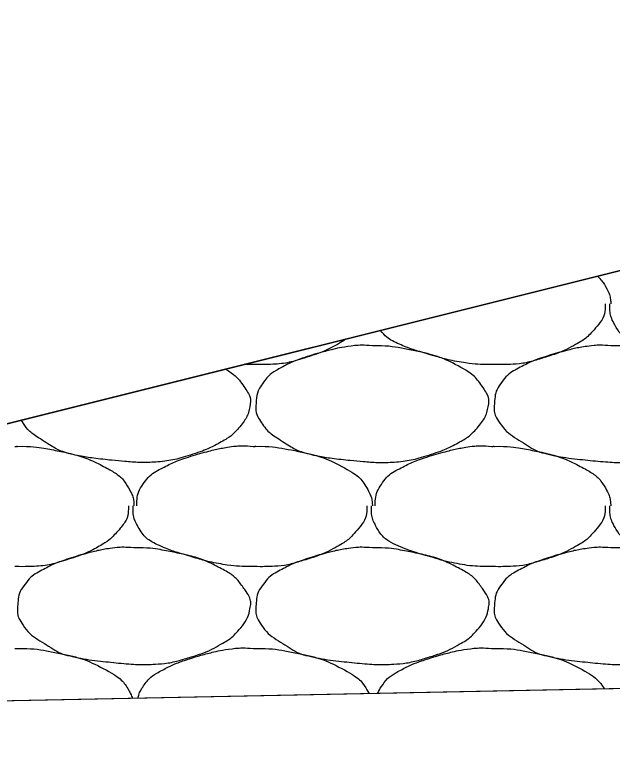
# Model space of a CAD drawing. Extents: x 1373719 to 1374161, y 379835 to 380167.
# Drawn here: x 1373946.917 to 1373948.072, y 380112.231 to 380113.661 of the extents above; entities that cross this region are included whole.
import ezdxf

# ---------------------------------------------------------------- set-up
doc = ezdxf.new("R2010")
doc.units = 0
doc.layers.add('Aggregate Base Course', color=7, linetype='Continuous')
doc.layers.add('SIGNATURE', color=7, linetype='Continuous')

msp = doc.modelspace()

# ---------------------------------------------------------------- linework, layer by layer
for p, q in [((1373950.0231, 380113.6504), (1373934.0197, 380109.6495)), ((1373955.0445, 380112.4971), (1373944.5723, 380112.2877))]:
    msp.add_line(p, q)
at = {"layer": 'Aggregate Base Course'}
for points, degree in [([(1373948.0435, 380113.1555), (1373948.0508, 380113.1484), (1373948.057, 380113.1402), (1373948.0669, 380113.1218), (1373948.0687, 380113.1129), (1373948.0695, 380113.103), (1373948.0695, 380113.1024), (1373948.0694, 380113.1018)], 3), ([(1373948.0586, 380113.1018), (1373948.0587, 380113.1), (1373948.0587, 380113.0982), (1373948.0586, 380113.0964), (1373948.058, 380113.0782), (1373948.0464, 380113.0624), (1373948.0334, 380113.0478), (1373948.0252, 380113.0386), (1373948.0167, 380113.032), (1373948.0064, 380113.0262), (1373947.9883, 380113.0159), (1373947.9704, 380113.0073), (1373947.9506, 380113.001), (1373947.9251, 380112.993), (1373947.8996, 380112.9859), (1373947.8732, 380112.9848), (1373947.8618, 380112.9844), (1373947.8504, 380112.9843), (1373947.839, 380112.9848)], 3), ([(1373948.2998, 380112.9848), (1373948.2974, 380112.9848), (1373948.295, 380112.9848), (1373948.2926, 380112.9848), (1373948.2727, 380112.9848), (1373948.2529, 380112.9867), (1373948.2332, 380112.9902), (1373948.2122, 380112.994), (1373948.1921, 380113.0004), (1373948.1717, 380113.0063), (1373948.154, 380113.0114), (1373948.1369, 380113.0171), (1373948.1198, 380113.0244), (1373948.1008, 380113.0326), (1373948.0849, 380113.0464), (1373948.0748, 380113.0658), (1373948.0696, 380113.0758), (1373948.0676, 380113.0859), (1373948.0676, 380113.0964), (1373948.0676, 380113.0982), (1373948.0676, 380113.1), (1373948.0676, 380113.1018)], 3), ([(1373947.839, 380112.9848), (1373947.8366, 380112.9848), (1373947.8342, 380112.9848), (1373947.8119, 380112.9848), (1373947.7921, 380112.9867), (1373947.7514, 380112.994), (1373947.7313, 380113.0004), (1373947.6932, 380113.0114), (1373947.6761, 380113.0171), (1373947.6454, 380113.0303), (1373947.6334, 380113.039), (1373947.624, 380113.0506)], 3), ([(1373947.5576, 380113.034), (1373947.5539, 380113.0312), (1373947.5499, 380113.0286), (1373947.5275, 380113.0159), (1373947.5096, 380113.0073), (1373947.4643, 380112.993), (1373947.4388, 380112.9859), (1373947.401, 380112.9844), (1373947.3896, 380112.9843), (1373947.3782, 380112.9848)], 3), ([(1373947.6086, 380113.0208), (1373947.635, 380113.0212), (1373947.6614, 380113.0172), (1373947.72, 380113.0052), (1373947.7497, 380112.9954), (1373947.7995, 380112.9687), (1373947.8132, 380112.9543), (1373947.8321, 380112.9259), (1373947.8352, 380112.916), (1373947.8306, 380112.8905), (1373947.8218, 380112.8737), (1373947.8, 380112.8494), (1373947.7917, 380112.843), (1373947.7633, 380112.8269), (1373947.7454, 380112.8183), (1373947.7001, 380112.804), (1373947.6745, 380112.7975), (1373947.635, 380112.795), (1373947.6218, 380112.7949), (1373947.5888, 380112.7971), (1373947.569, 380112.7991), (1373947.5274, 380112.8036), (1373947.5059, 380112.807), (1373947.4668, 380112.8161), (1373947.4516, 380112.8255), (1373947.4179, 380112.8466), (1373947.4034, 380112.8575), (1373947.3843, 380112.8867), (1373947.383, 380112.8973), (1373947.3845, 380112.922), (1373947.3875, 380112.9367), (1373947.4086, 380112.9647), (1373947.4202, 380112.9722), (1373947.4459, 380112.9856), (1373947.4575, 380112.9914), (1373947.4879, 380113.0017), (1373947.5057, 380113.0071), (1373947.5353, 380113.0148), (1373947.5467, 380113.0172), (1373947.5749, 380113.0216), (1373947.5919, 380113.0223), (1373947.6086, 380113.0208)], 3), ([(1373948.0694, 380113.0208), (1373948.0958, 380113.0212), (1373948.1222, 380113.0172), (1373948.1486, 380113.0118), (1373948.1808, 380113.0052), (1373948.2105, 380112.9954), (1373948.2404, 380112.9794), (1373948.2603, 380112.9687), (1373948.274, 380112.9543), (1373948.2872, 380112.9344), (1373948.2929, 380112.9259), (1373948.296, 380112.916), (1373948.2944, 380112.9074), (1373948.2914, 380112.8905), (1373948.2826, 380112.8737), (1373948.2692, 380112.8588), (1373948.2608, 380112.8494), (1373948.2525, 380112.843), (1373948.2422, 380112.8372), (1373948.2241, 380112.8269), (1373948.2062, 380112.8183), (1373948.1864, 380112.812), (1373948.1609, 380112.804), (1373948.1353, 380112.7975), (1373948.109, 380112.7958), (1373948.0958, 380112.795), (1373948.0826, 380112.7949), (1373948.0694, 380112.7958), (1373948.0496, 380112.7971), (1373948.0298, 380112.7991), (1373948.01, 380112.8012), (1373947.9882, 380112.8036), (1373947.9667, 380112.807), (1373947.9452, 380112.812), (1373947.9276, 380112.8161), (1373947.9124, 380112.8255), (1373947.8966, 380112.8354), (1373947.8787, 380112.8466), (1373947.8642, 380112.8575), (1373947.8516, 380112.8768), (1373947.8451, 380112.8867), (1373947.8438, 380112.8973), (1373947.8444, 380112.9074), (1373947.8453, 380112.922), (1373947.8483, 380112.9367), (1373947.8588, 380112.9506), (1373947.8694, 380112.9647), (1373947.881, 380112.9722), (1373947.8948, 380112.9794), (1373947.9067, 380112.9856), (1373947.9183, 380112.9914), (1373947.9308, 380112.9956), (1373947.9487, 380113.0017), (1373947.9665, 380113.0071), (1373947.9848, 380113.0118), (1373947.9961, 380113.0148), (1373948.0075, 380113.0172), (1373948.019, 380113.019), (1373948.0357, 380113.0216), (1373948.0527, 380113.0223), (1373948.0694, 380113.0208)], 3), ([(1373947.325, 380112.9759), (1373947.3417, 380112.9656), (1373947.3538, 380112.9522), (1373947.3713, 380112.9259), (1373947.3744, 380112.916), (1373947.3698, 380112.8905), (1373947.361, 380112.8737), (1373947.3392, 380112.8494), (1373947.3309, 380112.843), (1373947.3025, 380112.8269), (1373947.2846, 380112.8183), (1373947.2393, 380112.804), (1373947.2137, 380112.7975), (1373947.1742, 380112.795), (1373947.161, 380112.7949), (1373947.128, 380112.7971), (1373947.1082, 380112.7991), (1373947.0666, 380112.8036), (1373947.0451, 380112.807), (1373947.006, 380112.8161), (1373946.9908, 380112.8255), (1373946.9571, 380112.8466), (1373946.9426, 380112.8575), (1373946.93, 380112.8769), (1373946.9299, 380112.877), (1373946.9298, 380112.8771)], 3), ([(1373947.3782, 380112.9848), (1373947.3758, 380112.9848), (1373947.3734, 380112.9848), (1373947.3678, 380112.9848), (1373947.3646, 380112.9849), (1373947.3614, 380112.985)], 3), ([(1373946.9174, 380112.8264), (1373946.9192, 380112.8263), (1373946.921, 380112.8265), (1373946.9228, 380112.8264)], 2), ([(1373946.9228, 380112.8264), (1373946.9492, 380112.8268), (1373946.9756, 380112.8228), (1373947.002, 380112.8174), (1373947.0342, 380112.8108), (1373947.0639, 380112.801), (1373947.0938, 380112.785), (1373947.1137, 380112.7743), (1373947.1297, 380112.7604), (1373947.1406, 380112.74), (1373947.1453, 380112.7312), (1373947.1471, 380112.7223), (1373947.1478, 380112.713), (1373947.1479, 380112.7124), (1373947.1479, 380112.7118), (1373947.1478, 380112.7112)], 3), ([(1373947.1532, 380112.7112), (1373947.1532, 380112.7118), (1373947.1532, 380112.7124), (1373947.1532, 380112.713), (1373947.1535, 380112.7282), (1373947.1578, 380112.7428), (1373947.1676, 380112.7562), (1373947.1775, 380112.7698), (1373947.1898, 380112.7778), (1373947.2036, 380112.785), (1373947.2155, 380112.7912), (1373947.2271, 380112.797), (1373947.2396, 380112.8012), (1373947.2575, 380112.8073), (1373947.2753, 380112.8127), (1373947.2936, 380112.8174), (1373947.3049, 380112.8204), (1373947.3163, 380112.8228), (1373947.3278, 380112.8246), (1373947.3445, 380112.8272), (1373947.3615, 380112.8279), (1373947.3782, 380112.8264)], 3), ([(1373947.3782, 380112.8264), (1373947.38, 380112.8263), (1373947.3818, 380112.8265), (1373947.3836, 380112.8264)], 2), ([(1373947.3836, 380112.8264), (1373947.41, 380112.8268), (1373947.4364, 380112.8228), (1373947.495, 380112.8108), (1373947.5247, 380112.801), (1373947.5745, 380112.7743), (1373947.5905, 380112.7604), (1373947.6061, 380112.7312), (1373947.6079, 380112.7223), (1373947.6087, 380112.7124), (1373947.6087, 380112.7118), (1373947.6086, 380112.7112)], 3), ([(1373947.614, 380112.7112), (1373947.614, 380112.7118), (1373947.614, 380112.7124), (1373947.614, 380112.713), (1373947.6143, 380112.7282), (1373947.6186, 380112.7428), (1373947.6284, 380112.7562), (1373947.6383, 380112.7698), (1373947.6506, 380112.7778), (1373947.6644, 380112.785), (1373947.6763, 380112.7912), (1373947.6879, 380112.797), (1373947.7004, 380112.8012), (1373947.7183, 380112.8073), (1373947.7361, 380112.8127), (1373947.7544, 380112.8174), (1373947.7657, 380112.8204), (1373947.7771, 380112.8228), (1373947.7886, 380112.8246), (1373947.8053, 380112.8272), (1373947.8223, 380112.8279), (1373947.839, 380112.8264)], 3), ([(1373947.839, 380112.8264), (1373947.8408, 380112.8263), (1373947.8426, 380112.8265), (1373947.8444, 380112.8264)], 2), ([(1373947.8444, 380112.8264), (1373947.8708, 380112.8268), (1373947.8972, 380112.8228), (1373947.9236, 380112.8174), (1373947.9558, 380112.8108), (1373947.9855, 380112.801), (1373948.0154, 380112.785), (1373948.0353, 380112.7743), (1373948.0513, 380112.7604), (1373948.0622, 380112.74), (1373948.0669, 380112.7312), (1373948.0687, 380112.7223), (1373948.0694, 380112.713), (1373948.0695, 380112.7124), (1373948.0695, 380112.7118), (1373948.0694, 380112.7112)], 3), ([(1373947.137, 380112.7112), (1373947.1371, 380112.7094), (1373947.1371, 380112.7076), (1373947.1364, 380112.6876), (1373947.1248, 380112.6718), (1373947.1036, 380112.648), (1373947.0951, 380112.6414), (1373947.0667, 380112.6253), (1373947.0488, 380112.6167), (1373947.0035, 380112.6024), (1373946.978, 380112.5953), (1373946.9402, 380112.5938), (1373946.9288, 380112.5937), (1373946.9174, 380112.5942)], 3), ([(1373947.3782, 380112.5942), (1373947.3758, 380112.5942), (1373947.3734, 380112.5942), (1373947.3511, 380112.5942), (1373947.3313, 380112.5961), (1373947.2906, 380112.6034), (1373947.2705, 380112.6098), (1373947.2324, 380112.6208), (1373947.2153, 380112.6265), (1373947.1792, 380112.642), (1373947.1633, 380112.6558), (1373947.148, 380112.6852), (1373947.146, 380112.6953), (1373947.146, 380112.7076), (1373947.146, 380112.7094), (1373947.146, 380112.7112)], 3), ([(1373947.5978, 380112.7112), (1373947.5979, 380112.7094), (1373947.5979, 380112.7076), (1373947.5978, 380112.7058), (1373947.5972, 380112.6876), (1373947.5856, 380112.6718), (1373947.5726, 380112.6572), (1373947.5644, 380112.648), (1373947.5559, 380112.6414), (1373947.5456, 380112.6356), (1373947.5275, 380112.6253), (1373947.5096, 380112.6167), (1373947.4898, 380112.6104), (1373947.4643, 380112.6024), (1373947.4388, 380112.5953), (1373947.4124, 380112.5942), (1373947.401, 380112.5938), (1373947.3896, 380112.5937), (1373947.3782, 380112.5942)], 3), ([(1373947.839, 380112.5942), (1373947.8366, 380112.5942), (1373947.8342, 380112.5942), (1373947.8318, 380112.5942), (1373947.8119, 380112.5942), (1373947.7921, 380112.5961), (1373947.7724, 380112.5996), (1373947.7514, 380112.6034), (1373947.7313, 380112.6098), (1373947.7109, 380112.6157), (1373947.6932, 380112.6208), (1373947.6761, 380112.6265), (1373947.659, 380112.6338), (1373947.64, 380112.642), (1373947.6241, 380112.6558), (1373947.614, 380112.6752), (1373947.6088, 380112.6852), (1373947.6068, 380112.6953), (1373947.6068, 380112.7058), (1373947.6068, 380112.7076), (1373947.6068, 380112.7094), (1373947.6068, 380112.7112)], 3), ([(1373948.0586, 380112.7112), (1373948.0587, 380112.7094), (1373948.0587, 380112.7076), (1373948.0586, 380112.7058), (1373948.058, 380112.6876), (1373948.0464, 380112.6718), (1373948.0334, 380112.6572), (1373948.0252, 380112.648), (1373948.0167, 380112.6414), (1373948.0064, 380112.6356), (1373947.9883, 380112.6253), (1373947.9704, 380112.6167), (1373947.9506, 380112.6104), (1373947.9251, 380112.6024), (1373947.8996, 380112.5953), (1373947.8732, 380112.5942), (1373947.8618, 380112.5938), (1373947.8504, 380112.5937), (1373947.839, 380112.5942)], 3), ([(1373948.2998, 380112.5942), (1373948.2974, 380112.5942), (1373948.295, 380112.5942), (1373948.2926, 380112.5942), (1373948.2727, 380112.5942), (1373948.2529, 380112.5961), (1373948.2332, 380112.5996), (1373948.2122, 380112.6034), (1373948.1921, 380112.6098), (1373948.1717, 380112.6157), (1373948.154, 380112.6208), (1373948.1369, 380112.6265), (1373948.1198, 380112.6338), (1373948.1008, 380112.642), (1373948.0849, 380112.6558), (1373948.0748, 380112.6752), (1373948.0696, 380112.6852), (1373948.0676, 380112.6953), (1373948.0676, 380112.7058), (1373948.0676, 380112.7076), (1373948.0676, 380112.7094), (1373948.0676, 380112.7112)], 3), ([(1373947.1478, 380112.6302), (1373947.1742, 380112.6306), (1373947.2006, 380112.6266), (1373947.227, 380112.6212), (1373947.2592, 380112.6146), (1373947.2889, 380112.6048), (1373947.3188, 380112.5888), (1373947.3387, 380112.5781), (1373947.3524, 380112.5637), (1373947.3656, 380112.5438), (1373947.3713, 380112.5353), (1373947.3744, 380112.5254), (1373947.3728, 380112.5168), (1373947.3698, 380112.4999), (1373947.361, 380112.4831), (1373947.3476, 380112.4682), (1373947.3392, 380112.4588), (1373947.3309, 380112.4524), (1373947.3206, 380112.4466), (1373947.3025, 380112.4363), (1373947.2846, 380112.4277), (1373947.2648, 380112.4214), (1373947.2393, 380112.4134), (1373947.2137, 380112.4069), (1373947.1874, 380112.4052), (1373947.1742, 380112.4044), (1373947.161, 380112.4043), (1373947.1478, 380112.4052), (1373947.128, 380112.4065), (1373947.1082, 380112.4085), (1373947.0884, 380112.4106), (1373947.0666, 380112.413), (1373947.0451, 380112.4164), (1373947.0236, 380112.4214), (1373947.006, 380112.4255), (1373946.9908, 380112.4349), (1373946.975, 380112.4448), (1373946.9571, 380112.456), (1373946.9426, 380112.4669), (1373946.93, 380112.4862), (1373946.9235, 380112.4961), (1373946.9222, 380112.5067), (1373946.9228, 380112.5168), (1373946.9237, 380112.5314), (1373946.9267, 380112.5461), (1373946.9372, 380112.56), (1373946.9478, 380112.5741), (1373946.9594, 380112.5816), (1373946.9732, 380112.5888), (1373946.9851, 380112.595), (1373946.9967, 380112.6008), (1373947.0092, 380112.605), (1373947.0271, 380112.6111), (1373947.0449, 380112.6165), (1373947.0632, 380112.6212), (1373947.0745, 380112.6242), (1373947.0859, 380112.6266), (1373947.0974, 380112.6284), (1373947.1141, 380112.631), (1373947.1311, 380112.6317), (1373947.1478, 380112.6302)], 3), ([(1373947.6086, 380112.6302), (1373947.635, 380112.6306), (1373947.6614, 380112.6266), (1373947.6878, 380112.6212), (1373947.72, 380112.6146), (1373947.7497, 380112.6048), (1373947.7796, 380112.5888), (1373947.7995, 380112.5781), (1373947.8132, 380112.5637), (1373947.8264, 380112.5438), (1373947.8321, 380112.5353), (1373947.8352, 380112.5254), (1373947.8336, 380112.5168), (1373947.8306, 380112.4999), (1373947.8218, 380112.4831), (1373947.8084, 380112.4682), (1373947.8, 380112.4588), (1373947.7917, 380112.4524), (1373947.7814, 380112.4466), (1373947.7633, 380112.4363), (1373947.7454, 380112.4277), (1373947.7256, 380112.4214), (1373947.7001, 380112.4134), (1373947.6745, 380112.4069), (1373947.6482, 380112.4052), (1373947.635, 380112.4044), (1373947.6218, 380112.4043), (1373947.6086, 380112.4052), (1373947.5888, 380112.4065), (1373947.569, 380112.4085), (1373947.5492, 380112.4106), (1373947.5274, 380112.413), (1373947.5059, 380112.4164), (1373947.4844, 380112.4214), (1373947.4668, 380112.4255), (1373947.4516, 380112.4349), (1373947.4358, 380112.4448), (1373947.4179, 380112.456), (1373947.4034, 380112.4669), (1373947.3908, 380112.4862), (1373947.3843, 380112.4961), (1373947.383, 380112.5067), (1373947.3836, 380112.5168), (1373947.3845, 380112.5314), (1373947.3875, 380112.5461), (1373947.398, 380112.56), (1373947.4086, 380112.5741), (1373947.4202, 380112.5816), (1373947.434, 380112.5888), (1373947.4459, 380112.595), (1373947.4575, 380112.6008), (1373947.47, 380112.605), (1373947.4879, 380112.6111), (1373947.5057, 380112.6165), (1373947.524, 380112.6212), (1373947.5353, 380112.6242), (1373947.5467, 380112.6266), (1373947.5582, 380112.6284), (1373947.5749, 380112.631), (1373947.5919, 380112.6317), (1373947.6086, 380112.6302)], 3), ([(1373948.0694, 380112.6302), (1373948.0958, 380112.6306), (1373948.1222, 380112.6266), (1373948.1486, 380112.6212), (1373948.1808, 380112.6146), (1373948.2105, 380112.6048), (1373948.2404, 380112.5888), (1373948.2603, 380112.5781), (1373948.274, 380112.5637), (1373948.2872, 380112.5438), (1373948.2929, 380112.5353), (1373948.296, 380112.5254), (1373948.2944, 380112.5168), (1373948.2914, 380112.4999), (1373948.2826, 380112.4831), (1373948.2692, 380112.4682), (1373948.2608, 380112.4588), (1373948.2525, 380112.4524), (1373948.2422, 380112.4466), (1373948.2241, 380112.4363), (1373948.2062, 380112.4277), (1373948.1864, 380112.4214), (1373948.1609, 380112.4134), (1373948.1353, 380112.4069), (1373948.109, 380112.4052), (1373948.0958, 380112.4044), (1373948.0826, 380112.4043), (1373948.0694, 380112.4052), (1373948.0496, 380112.4065), (1373948.0298, 380112.4085), (1373948.01, 380112.4106), (1373947.9882, 380112.413), (1373947.9667, 380112.4164), (1373947.9452, 380112.4214), (1373947.9276, 380112.4255), (1373947.9124, 380112.4349), (1373947.8966, 380112.4448), (1373947.8787, 380112.456), (1373947.8642, 380112.4669), (1373947.8516, 380112.4862), (1373947.8451, 380112.4961), (1373947.8438, 380112.5067), (1373947.8444, 380112.5168), (1373947.8453, 380112.5314), (1373947.8483, 380112.5461), (1373947.8588, 380112.56), (1373947.8694, 380112.5741), (1373947.881, 380112.5816), (1373947.8948, 380112.5888), (1373947.9067, 380112.595), (1373947.9183, 380112.6008), (1373947.9308, 380112.605), (1373947.9487, 380112.6111), (1373947.9665, 380112.6165), (1373947.9848, 380112.6212), (1373947.9961, 380112.6242), (1373948.0075, 380112.6266), (1373948.019, 380112.6284), (1373948.0357, 380112.631), (1373948.0527, 380112.6317), (1373948.0694, 380112.6302)], 3), ([(1373946.9174, 380112.4358), (1373946.9192, 380112.4357), (1373946.921, 380112.4359), (1373946.9228, 380112.4358)], 2), ([(1373946.9228, 380112.4358), (1373946.9492, 380112.4362), (1373946.9756, 380112.4322), (1373947.0342, 380112.4202), (1373947.0639, 380112.4104), (1373947.1137, 380112.3837), (1373947.1297, 380112.3698), (1373947.1424, 380112.346), (1373947.1438, 380112.3426), (1373947.1449, 380112.3391)], 3), ([(1373947.1554, 380112.3394), (1373947.1576, 380112.3485), (1373947.1615, 380112.3573), (1373947.1775, 380112.3792), (1373947.1898, 380112.3872), (1373947.2155, 380112.4006), (1373947.2271, 380112.4064), (1373947.2575, 380112.4167), (1373947.2753, 380112.4221), (1373947.3049, 380112.4298), (1373947.3163, 380112.4322), (1373947.3445, 380112.4366), (1373947.3615, 380112.4373), (1373947.3782, 380112.4358)], 3), ([(1373947.3782, 380112.4358), (1373947.38, 380112.4357), (1373947.3818, 380112.4359), (1373947.3836, 380112.4358)], 2), ([(1373947.3836, 380112.4358), (1373947.41, 380112.4362), (1373947.4364, 380112.4322), (1373947.495, 380112.4202), (1373947.5247, 380112.4104), (1373947.5745, 380112.3837), (1373947.5905, 380112.3698), (1373947.6016, 380112.349), (1373947.6018, 380112.3487), (1373947.602, 380112.3483)], 3), ([(1373947.6191, 380112.3486), (1373947.6213, 380112.3545), (1373947.6244, 380112.3601), (1373947.6383, 380112.3792), (1373947.6506, 380112.3872), (1373947.6763, 380112.4006), (1373947.6879, 380112.4064), (1373947.7183, 380112.4167), (1373947.7361, 380112.4221), (1373947.7657, 380112.4298), (1373947.7771, 380112.4322), (1373947.8053, 380112.4366), (1373947.8223, 380112.4373), (1373947.839, 380112.4358)], 3), ([(1373947.839, 380112.4358), (1373947.8408, 380112.4357), (1373947.8426, 380112.4359), (1373947.8444, 380112.4358)], 2), ([(1373947.8444, 380112.4358), (1373947.8708, 380112.4362), (1373947.8972, 380112.4322), (1373947.9558, 380112.4202), (1373947.9855, 380112.4104), (1373948.0326, 380112.3852), (1373948.0469, 380112.3736), (1373948.0575, 380112.3574)], 3)]:
    msp.add_open_spline(points, degree=degree, dxfattribs=at)
at = {"layer": 'SIGNATURE'}
msp.add_lwpolyline([(1373944.5723, 380112.2877), (1373948.1498, 380113.1821), (1373950.0231, 380113.6504), (1373950.2804, 380113.6606), (1373950.0197, 380113.3999), (1373951.0099, 380113.4393), (1373951.3876, 380112.424), (1373950.0208, 380112.3967)], close=True, dxfattribs=at)

doc.saveas('drawing.dxf')
